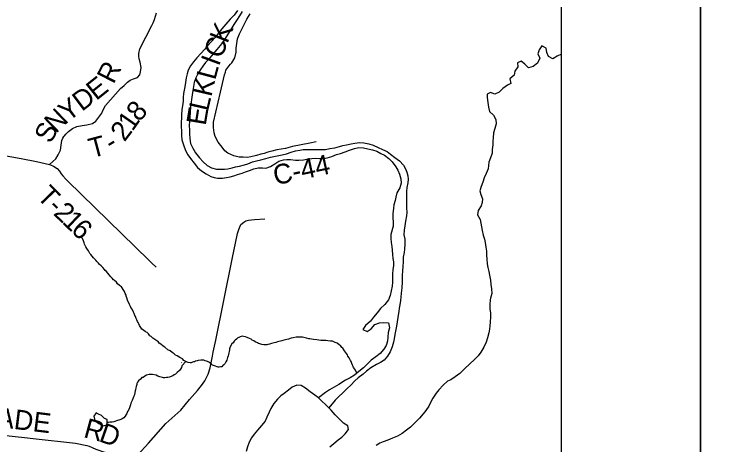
# Model space of a CAD drawing. Extents: x 0 to 39.3, y -3.9 to 22.
# Drawn here: x 7.125 to 9.15, y 17.777 to 19.017 of the extents above; entities that cross this region are included whole.
import ezdxf

# ---------------------------------------------------------------- set-up
doc = ezdxf.new("R2010")
doc.units = 0
for name, color, linetype in [('GM_X_Corporation', 7, 'Continuous'), ('GM_X_County_Road_Text', 7, 'Continuous'), ('GM_X_Major_Lake', 7, 'Continuous'), ('GM_X_Major_River', 7, 'Continuous'), ('GM_X_Minor_Lake', 7, 'Continuous'), ('GM_X_Minor_River', 7, 'Continuous'), ('GM_X_Township_Road', 7, 'Continuous'), ('GM_X_Township_Road_Text', 7, 'Continuous'), ('SH_Data', 7, 'Continuous'), ('SH_Text', 7, 'Continuous')]:
    doc.layers.add(name, color=color, linetype=linetype)

msp = doc.modelspace()

# ---------------------------------------------------------------- linework, layer by layer
at = {"layer": 'GM_X_Corporation'}
msp.add_lwpolyline([(8.7, 17.1372), (8.7, 20.7), (3.278, 20.7)], dxfattribs=at)
at = {"layer": 'GM_X_Major_Lake'}
msp.add_line((8.001, 17.9128), (8.0308, 17.8844), dxfattribs=at)
for points in [[(8.7, 18.9024), (8.6998, 18.902), (8.6875, 18.8962), (8.6749, 18.8891), (8.6624, 18.8958), (8.6584, 18.9073), (8.656, 18.9195), (8.6436, 18.9262), (8.6358, 18.9145), (8.6318, 18.9032), (8.638, 18.8909), (8.6314, 18.8766), (8.6187, 18.8669), (8.6053, 18.8629), (8.5945, 18.8734), (8.584, 18.8823), (8.5732, 18.8775), (8.5746, 18.8653), (8.5664, 18.8533), (8.5639, 18.8412), (8.552, 18.8311), (8.5548, 18.8181), (8.5445, 18.813), (8.5318, 18.8029), (8.521, 18.7925), (8.508, 18.7866), (8.4963, 18.7917), (8.4859, 18.787), (8.4862, 18.7775), (8.4882, 18.763), (8.4903, 18.7493), (8.4931, 18.7367), (8.5043, 18.7266), (8.511, 18.7139), (8.5119, 18.7014), (8.5086, 18.6881), (8.505, 18.6753), (8.5033, 18.6616), (8.5027, 18.6521), (8.5022, 18.6411), (8.5012, 18.6278), (8.5003, 18.6172), (8.4959, 18.6039), (8.4907, 18.5915), (8.4898, 18.582), (8.4893, 18.5717), (8.4834, 18.5581), (8.4775, 18.5457), (8.4735, 18.5332), (8.4691, 18.5215), (8.4651, 18.5083), (8.468, 18.4983), (8.4727, 18.4853), (8.4722, 18.4754), (8.469, 18.4652), (8.4604, 18.4521), (8.459, 18.4392), (8.466, 18.4257), (8.4682, 18.4158), (8.4699, 18.4048), (8.472, 18.3945), (8.4752, 18.3811), (8.4784, 18.3693), (8.4805, 18.3597), (8.483, 18.3468), (8.4843, 18.3353), (8.4845, 18.3247), (8.4855, 18.3117), (8.4864, 18.2988), (8.4885, 18.2881), (8.491, 18.2763)], [(8.491, 18.2763), (8.4931, 18.2656), (8.4955, 18.2519), (8.4972, 18.2393), (8.4993, 18.2267), (8.4994, 18.2127), (8.4958, 18.1994), (8.4946, 18.1949), (8.4936, 18.1812), (8.4938, 18.169), (8.4955, 18.1568), (8.4957, 18.1458), (8.4954, 18.1302), (8.4941, 18.1204), (8.4928, 18.1101), (8.4908, 18.0995), (8.4875, 18.0855), (8.4839, 18.0734), (8.4772, 18.0587), (8.4678, 18.0444), (8.4605, 18.0339), (8.4504, 18.0234), (8.4369, 18.0111), (8.4215, 17.9965), (8.4076, 17.9826), (8.3945, 17.9734), (8.3818, 17.9644), (8.3723, 17.9608), (8.3599, 17.9496), (8.3476, 17.9361), (8.3394, 17.9264), (8.3301, 17.9121), (8.3246, 17.9011), (8.3183, 17.8891), (8.3101, 17.8763), (8.302, 17.8665), (8.2912, 17.8538), (8.2784, 17.8407), (8.2657, 17.8284), (8.2545, 17.8202), (8.2414, 17.8097), (8.2284, 17.8027), (8.2143, 17.7965), (8.2001, 17.7914), (8.1875, 17.7863), (8.1775, 17.7819), (8.1672, 17.7752)], [(8.001, 17.9128), (7.9902, 17.9204), (7.9771, 17.9301), (7.9636, 17.9406), (7.9512, 17.9484), (7.9383, 17.949), (7.9249, 17.9431), (7.9145, 17.9349), (7.9026, 17.9256), (7.8926, 17.9182), (7.8829, 17.9088), (7.8728, 17.8965), (7.8635, 17.8818), (7.8587, 17.8712), (7.8528, 17.8572), (7.8473, 17.8459), (7.8372, 17.8328), (7.8252, 17.8197), (7.8163, 17.808), (7.8082, 17.7975), (7.8015, 17.7851), (7.7971, 17.7715), (7.7931, 17.7586)], [(8.0334, 17.7721), (8.045, 17.7818), (8.0577, 17.7915), (8.0677, 17.7993), (8.0777, 17.8094), (8.0878, 17.8218), (8.0853, 17.8325), (8.0732, 17.8395), (8.0613, 17.8511), (8.0493, 17.8639), (8.037, 17.877), (8.0308, 17.8844)]]:
    msp.add_lwpolyline(points, dxfattribs=at)
at = {"layer": 'GM_X_Major_River'}
msp.add_line((8.001, 17.9128), (8.0308, 17.8844), dxfattribs=at)
for points in [[(7.7676, 19.0273), (7.7583, 19.0146), (7.7471, 19.0026), (7.734, 18.988), (7.7224, 18.9752), (7.7119, 18.9617), (7.7037, 18.9505), (7.6917, 18.9377), (7.6817, 18.9261), (7.6735, 18.9164), (7.6623, 18.9036), (7.6507, 18.8913), (7.6414, 18.8796), (7.6329, 18.8688), (7.6262, 18.8556), (7.623, 18.845), (7.6202, 18.8344), (7.618, 18.8203), (7.6159, 18.8078), (7.6146, 18.7983), (7.613, 18.7885), (7.6116, 18.7771), (7.6111, 18.7665), (7.6097, 18.7536), (7.6073, 18.743), (7.6067, 18.7266), (7.6065, 18.7171), (7.606, 18.7073), (7.6058, 18.6951), (7.6066, 18.6791), (7.6068, 18.6677), (7.6082, 18.6559), (7.6125, 18.6406), (7.6187, 18.6249), (7.6253, 18.6123), (7.6331, 18.6015), (7.6428, 18.588), (7.6532, 18.5757), (7.6645, 18.566), (7.6776, 18.5578), (7.6908, 18.55), (7.7006, 18.5468), (7.7101, 18.5455), (7.7245, 18.5456), (7.736, 18.5473), (7.7466, 18.5494), (7.7569, 18.5523), (7.768, 18.5552), (7.781, 18.5595), (7.7913, 18.5631), (7.802, 18.5675), (7.8154, 18.5719), (7.8276, 18.5751), (7.8401, 18.5749), (7.8496, 18.5743), (7.8626, 18.5783), (7.8752, 18.5865), (7.8871, 18.5939), (7.9001, 18.5982), (7.91, 18.5992), (7.9203, 18.5986), (7.9347, 18.5973), (7.9446, 18.5967), (7.9575, 18.598), (7.967, 18.5994), (7.9815, 18.6022), (7.9937, 18.6027), (8.0039, 18.6022), (8.0168, 18.602)], [(7.7813, 19.0244), (7.7739, 19.0128), (7.7649, 18.9985), (7.7575, 18.9876), (7.7513, 18.9774), (7.7349, 18.9518), (7.7275, 18.9398), (7.7182, 18.9274), (7.7081, 18.9158), (7.698, 18.903), (7.6887, 18.8918), (7.6763, 18.8783), (7.6686, 18.8674), (7.6612, 18.8576), (7.6538, 18.8452), (7.6483, 18.8339), (7.6435, 18.8207), (7.641, 18.8089), (7.6393, 18.7979), (7.6372, 18.7851), (7.6329, 18.7509), (7.6319, 18.7353), (7.6305, 18.7205), (7.6299, 18.7091), (7.6293, 18.6962), (7.6295, 18.6841), (7.6301, 18.6726), (7.631, 18.6597), (7.6331, 18.6448), (7.6393, 18.6318), (7.6474, 18.6176), (7.659, 18.6037), (7.6694, 18.5921), (7.6803, 18.5817), (7.6935, 18.5746), (7.7075, 18.5714), (7.7204, 18.5708), (7.7303, 18.571), (7.7398, 18.572), (7.7524, 18.5748), (7.7619, 18.5773), (7.7741, 18.5794), (7.7882, 18.5833), (7.7978, 18.5866), (7.8111, 18.5921), (7.8222, 18.5949), (7.8355, 18.5978), (7.8493, 18.6017), (7.8626, 18.6053), (7.8866, 18.6102), (7.8966, 18.6127), (7.9091, 18.6156), (7.9225, 18.6199), (7.9344, 18.6239), (7.9477, 18.6259), (7.9572, 18.6273), (7.972, 18.6274), (7.9815, 18.6273), (7.9941, 18.6278), (8.007, 18.6272), (8.0207, 18.6278), (8.0336, 18.6302), (8.0477, 18.6326), (8.0611, 18.6366), (8.0706, 18.6391), (8.0813, 18.6412), (8.0946, 18.6437), (8.106, 18.6454), (8.1186, 18.6474), (8.1311, 18.6472)], [(8.1311, 18.6472), (8.1455, 18.644), (8.1587, 18.6399), (8.1723, 18.6332), (8.1851, 18.6281), (8.1983, 18.6218), (8.2081, 18.6144), (8.2205, 18.6047), (8.234, 18.5953), (8.2452, 18.583), (8.2511, 18.5722), (8.2548, 18.5627), (8.2576, 18.552), (8.2594, 18.5421), (8.258, 18.5315), (8.2555, 18.5178), (8.2546, 18.5072), (8.2544, 18.4943), (8.2546, 18.4844), (8.2542, 18.46), (8.2548, 18.4467), (8.2546, 18.4365), (8.2517, 18.4217), (8.2492, 18.408), (8.2475, 18.3951), (8.2469, 18.3818), (8.249, 18.3693), (8.2499, 18.3548), (8.2485, 18.3408), (8.2472, 18.3313), (8.2451, 18.318), (8.2445, 18.3043), (8.2435, 18.2907), (8.2426, 18.2781), (8.2416, 18.2652), (8.2422, 18.2557), (8.242, 18.2462), (8.2406, 18.2299), (8.2392, 18.2143), (8.2383, 18.2029), (8.237, 18.1927), (8.2349, 18.1805), (8.2332, 18.1711), (8.2319, 18.1616), (8.2302, 18.151), (8.226, 18.1252), (8.2243, 18.1142), (8.2227, 18.1047), (8.2206, 18.0949), (8.2185, 18.0831), (8.2164, 18.0733), (8.2128, 18.0596), (8.2076, 18.0449), (8.1991, 18.0332), (8.1898, 18.0216), (8.1794, 18.0146), (8.1679, 18.0083), (8.1514, 17.9987), (8.1387, 17.9894), (8.1291, 17.9812), (8.1156, 17.9704), (8.106, 17.9622), (8.0936, 17.9494), (8.0832, 17.9401), (8.0705, 17.9266), (8.0608, 17.9177), (8.0489, 17.9065), (8.0308, 17.8844)], [(8.0168, 18.602), (8.0263, 18.6033), (8.0393, 18.6077), (8.0527, 18.6128), (8.0645, 18.616), (8.0779, 18.6207), (8.0905, 18.6255), (8.1043, 18.6306), (8.1172, 18.633), (8.1305, 18.632), (8.1434, 18.6299), (8.1566, 18.627), (8.1687, 18.6227), (8.1808, 18.6164), (8.1906, 18.6117), (8.203, 18.6016), (8.2127, 18.5919), (8.2238, 18.578), (8.229, 18.5681), (8.2345, 18.5562), (8.2377, 18.5432), (8.2387, 18.5303), (8.2354, 18.5174), (8.2264, 18.5031), (8.2232, 18.4906), (8.2215, 18.4804), (8.2179, 18.4682), (8.2166, 18.4584), (8.2152, 18.4421), (8.215, 18.4322), (8.2156, 18.4173), (8.2154, 18.4067), (8.2089, 18.3825), (8.2091, 18.3711), (8.2104, 18.3596), (8.2122, 18.3486), (8.2131, 18.3383), (8.2144, 18.3254), (8.215, 18.3139), (8.2164, 18.3044), (8.217, 18.2938), (8.2152, 18.2809), (8.2143, 18.2695), (8.2141, 18.26), (8.2143, 18.2459), (8.2126, 18.2341), (8.2101, 18.2205), (8.2068, 18.2069), (8.2028, 18.1948), (8.192, 18.1813), (8.1796, 18.1697), (8.1703, 18.1573), (8.1595, 18.1453), (8.1502, 18.1337), (8.1363, 18.1206), (8.1285, 18.1097), (8.1406, 18.1034), (8.1525, 18.1116), (8.1633, 18.1239), (8.1763, 18.1283), (8.1885, 18.1292), (8.2021, 18.1286), (8.205, 18.1145), (8.2017, 18.1013), (8.2007, 18.0876), (8.1998, 18.0758), (8.1954, 18.063), (8.1891, 18.0528), (8.1783, 18.0404), (8.1656, 18.0308), (8.1529, 18.0211), (8.1398, 18.0087), (8.1302, 17.9994), (8.1171, 17.989), (8.1047, 17.9778), (8.0917, 17.9704), (8.0783, 17.9641), (8.0591, 17.9515), (8.0461, 17.9434), (8.033, 17.9356), (8.0211, 17.9278), (8.001, 17.9128)]]:
    msp.add_lwpolyline(points, dxfattribs=at)
at = {"layer": 'GM_X_Minor_Lake'}
for points in [[(7.3927, 17.842), (7.3931, 17.8502), (7.3852, 17.8537), (7.3766, 17.8619), (7.3683, 17.8662), (7.3615, 17.8693), (7.3549, 17.86), (7.3577, 17.8474), (7.369, 17.8392)], [(7.369, 17.8392), (7.3826, 17.8321), (7.3921, 17.8354), (7.3927, 17.842)]]:
    msp.add_lwpolyline(points, dxfattribs=at)
at = {"layer": 'GM_X_Minor_River'}
for points in [[(7.6748, 18.0197), (7.6706, 18.0209), (7.6661, 18.0214), (7.6626, 18.021), (7.655, 18.02), (7.6516, 18.0193), (7.6474, 18.0183), (7.6443, 18.0168), (7.6413, 18.0161), (7.6382, 18.015), (7.6348, 18.0139), (7.6317, 18.014), (7.626, 18.0148), (7.6226, 18.0157), (7.6188, 18.0172), (7.6132, 18.0204), (7.6095, 18.0246), (7.6061, 18.0274), (7.6016, 18.0293), (7.5944, 18.034), (7.5895, 18.036), (7.5858, 18.0395), (7.5797, 18.0434), (7.5737, 18.0481), (7.5677, 18.0512), (7.5591, 18.059), (7.5538, 18.0618), (7.5475, 18.0676), (7.5429, 18.0699), (7.5392, 18.0746), (7.5358, 18.0773), (7.5328, 18.0789), (7.5276, 18.0828), (7.5246, 18.0847), (7.5197, 18.0894), (7.5159, 18.0913), (7.5115, 18.0971), (7.5077, 18.1006), (7.5032, 18.103), (7.4972, 18.1076), (7.4927, 18.1104), (7.4893, 18.1154), (7.486, 18.1211), (7.4838, 18.1254), (7.4816, 18.1292), (7.4801, 18.1323), (7.4783, 18.1373), (7.4765, 18.1411), (7.4747, 18.1468), (7.4721, 18.1499), (7.4703, 18.156), (7.4688, 18.1591), (7.4647, 18.1679), (7.4614, 18.1729), (7.4603, 18.176), (7.4574, 18.1817), (7.4515, 18.194), (7.4497, 18.2009), (7.4475, 18.2051), (7.4472, 18.2082), (7.4446, 18.2135), (7.4424, 18.2189), (7.4413, 18.222), (7.4343, 18.2324), (7.4286, 18.2363), (7.423, 18.2413), (7.4193, 18.2459), (7.4144, 18.2502), (7.4107, 18.2526), (7.4073, 18.2568), (7.4032, 18.2614), (7.3984, 18.2672), (7.3946, 18.2715), (7.3905, 18.2769), (7.3872, 18.2792), (7.3853, 18.2823), (7.3808, 18.2877), (7.3756, 18.2931), (7.3711, 18.297), (7.3678, 18.3009), (7.3629, 18.3055), (7.3599, 18.309), (7.3569, 18.3121), (7.3536, 18.3159), (7.3495, 18.3206), (7.3461, 18.3252), (7.3428, 18.3283), (7.3387, 18.3356), (7.3343, 18.3429), (7.3317, 18.3475), (7.3298, 18.3513), (7.3272, 18.3556), (7.3269, 18.3586), (7.3247, 18.3644), (7.3207, 18.3736)], [(8.1112, 17.9836), (8.1077, 17.992), (8.1055, 17.995), (8.1018, 17.9997), (8.1003, 18.0031), (8.0985, 18.0073), (8.097, 18.0112), (8.0948, 18.0173), (8.093, 18.0204), (8.0893, 18.0284), (8.0856, 18.0327), (8.0841, 18.0365), (8.0789, 18.0446), (8.0756, 18.0477), (8.0711, 18.0554), (8.0682, 18.0581), (8.0641, 18.0635), (8.0607, 18.0654), (8.0547, 18.0705), (8.0486, 18.0725), (8.0415, 18.0757), (8.0358, 18.0761), (8.0282, 18.077), (8.0225, 18.0775), (8.0141, 18.0777), (8.0073, 18.0782), (8.0016, 18.079), (7.9963, 18.0795), (7.9868, 18.0808), (7.9811, 18.0813), (7.9758, 18.0825), (7.9728, 18.0829), (7.9667, 18.085), (7.9622, 18.0858), (7.9546, 18.0875), (7.9493, 18.0879), (7.9413, 18.0873), (7.9367, 18.0874), (7.9283, 18.0856), (7.9226, 18.085), (7.9142, 18.0821), (7.9096, 18.081), (7.9024, 18.0785), (7.8985, 18.0778), (7.8951, 18.0771), (7.8921, 18.0764), (7.8871, 18.0749), (7.8833, 18.0739), (7.8787, 18.0724), (7.8733, 18.0714), (7.8661, 18.0692), (7.8603, 18.0674), (7.855, 18.066), (7.852, 18.0657), (7.8436, 18.0654), (7.8383, 18.0667), (7.8326, 18.0679), (7.8281, 18.0691), (7.825, 18.0707), (7.8186, 18.0742), (7.8145, 18.0766), (7.8104, 18.0786), (7.807, 18.0813), (7.8021, 18.0833), (7.796, 18.0868), (7.7911, 18.0884), (7.7851, 18.0897), (7.7813, 18.0901), (7.7752, 18.0887), (7.7721, 18.0868), (7.7686, 18.0854), (7.7655, 18.082), (7.7609, 18.0787), (7.7582, 18.0757), (7.7551, 18.0712), (7.752, 18.0678), (7.7477, 18.0614), (7.7461, 18.0572), (7.7449, 18.0538), (7.7449, 18.0508), (7.7416, 18.0372), (7.7408, 18.0334), (7.7392, 18.0288), (7.7368, 18.0217), (7.734, 18.016), (7.7317, 18.0111), (7.7286, 18.0077), (7.7255, 18.0055), (7.7228, 18.0025), (7.719, 18.0018), (7.7155, 18.0011), (7.7125, 18.0012), (7.7095, 18.002), (7.7045, 18.0036), (7.6962, 18.0071), (7.6932, 18.0099), (7.688, 18.0138), (7.685, 18.015), (7.6816, 18.0173), (7.6785, 18.0181), (7.6748, 18.0197)], [(7.6182, 18.0171), (7.6188, 18.0172), (7.6076, 18.0045), (7.6064, 18.0003), (7.604, 17.9951), (7.6009, 17.9913), (7.5947, 17.9853), (7.5893, 17.9809), (7.5855, 17.979), (7.582, 17.9764), (7.579, 17.9753), (7.5721, 17.9724), (7.5679, 17.9717), (7.5633, 17.9711), (7.5584, 17.9708), (7.555, 17.9708), (7.5519, 17.9713), (7.5444, 17.9733), (7.5383, 17.9753), (7.5338, 17.9777), (7.5232, 17.9801), (7.5175, 17.9802), (7.5133, 17.9799), (7.5095, 17.9792), (7.5064, 17.9781), (7.5014, 17.9756), (7.496, 17.9718), (7.493, 17.9711), (7.4887, 17.9667), (7.4833, 17.9614), (7.4798, 17.9577), (7.4786, 17.9543), (7.4786, 17.9512), (7.4766, 17.9456), (7.4754, 17.9418), (7.4742, 17.9361), (7.4733, 17.9327), (7.4725, 17.9281), (7.4712, 17.9217), (7.4697, 17.9175), (7.4677, 17.9126), (7.4645, 17.9051), (7.4625, 17.9009), (7.4613, 17.8979), (7.4597, 17.893), (7.4589, 17.89), (7.4569, 17.8839), (7.4542, 17.8775), (7.4518, 17.8737), (7.4502, 17.8707), (7.449, 17.8677), (7.4471, 17.8647), (7.4447, 17.8602), (7.4412, 17.8556), (7.4362, 17.8523), (7.4324, 17.8501), (7.4267, 17.8483), (7.4228, 17.8472), (7.4125, 17.844), (7.4068, 17.8429), (7.4007, 17.8423), (7.3969, 17.842), (7.3927, 17.842)], [(7.6072, 18.014), (7.6076, 18.0141)]]:
    msp.add_lwpolyline(points, dxfattribs=at)
at = {"layer": 'GM_X_Township_Road'}
msp.add_line((7.5202, 18.3018), (7.5337, 18.2894), dxfattribs=at)
for points in [[(7.27, 18.6674), (7.2739, 18.6716), (7.2819, 18.6799), (7.2934, 18.6881), (7.3051, 18.6936), (7.3211, 18.6963), (7.3342, 18.6983), (7.3504, 18.7029), (7.3604, 18.7094), (7.3774, 18.7319), (7.3804, 18.7402), (7.3884, 18.7545), (7.4313, 18.8029), (7.4415, 18.8122), (7.4511, 18.8216), (7.4595, 18.8271), (7.4689, 18.831), (7.4797, 18.8352), (7.4865, 18.8422), (7.4886, 18.8508), (7.4911, 18.8636), (7.4879, 18.8786), (7.4852, 18.889), (7.4844, 18.8964), (7.4844, 18.9038), (7.4871, 18.9174), (7.521, 18.9844), (7.5254, 18.9926), (7.529, 19.0016), (7.5345, 19.0208)], [(7.9947, 18.6497), (7.9758, 18.646), (7.9259, 18.6363), (7.9058, 18.6309), (7.8807, 18.6267), (7.8664, 18.6225), (7.8551, 18.6204), (7.8448, 18.6166), (7.8347, 18.6139), (7.8222, 18.6099), (7.8062, 18.6068), (7.7955, 18.6049), (7.7842, 18.6051), (7.7729, 18.6057), (7.7578, 18.6095), (7.7488, 18.6133), (7.74, 18.617), (7.7318, 18.6235), (7.7234, 18.634), (7.7125, 18.6489), (7.7041, 18.6646), (7.7012, 18.6755), (7.6997, 18.6829), (7.6989, 18.6906), (7.6991, 18.7059), (7.7187, 18.7929), (7.7307, 18.8421), (7.7331, 18.8504), (7.7347, 18.8562), (7.7429, 18.8673), (7.7474, 18.8733), (7.7516, 18.8774), (7.76, 18.8913), (7.7641, 18.9077), (7.7645, 18.9194), (7.766, 18.9332), (7.7681, 18.9463), (7.774, 18.961), (7.7866, 18.9859), (7.795, 19.0024), (7.804, 19.018)], [(7.2273, 18.5843), (7.2362, 18.5929), (7.2452, 18.6006), (7.2523, 18.6121), (7.2581, 18.626), (7.2605, 18.6404), (7.2624, 18.6533), (7.2649, 18.6604), (7.2681, 18.6653), (7.2687, 18.666), (7.27, 18.6674)], [(7.0123, 18.6254), (7.0747, 18.6141), (7.1456, 18.6021), (7.1894, 18.5933), (7.2273, 18.5843), (7.2361, 18.5811)], [(7.2361, 18.5811), (7.2388, 18.5801), (7.2492, 18.573), (7.2558, 18.5653), (7.2605, 18.5575), (7.2656, 18.5515), (7.2737, 18.5423), (7.2801, 18.5367), (7.5128, 18.3087), (7.5202, 18.3018)], [(7.4497, 17.7142), (7.5114, 17.7824), (7.5621, 17.8388), (7.6053, 17.8774), (7.6301, 17.9077), (7.6529, 17.9336), (7.6641, 17.9487), (7.6735, 17.9616), (7.6835, 17.9807), (7.6889, 17.9992), (7.692, 18.0137), (7.696, 18.0326), (7.6983, 18.0442), (7.7057, 18.0787), (7.7522, 18.3123), (7.7681, 18.3858), (7.7718, 18.3972), (7.7773, 18.4121), (7.786, 18.4183), (7.7915, 18.4223), (7.7998, 18.4246), (7.8173, 18.4262), (7.8466, 18.428)], [(6.9501, 17.8209), (7.1548, 17.7982), (7.1802, 17.7959), (7.3014, 17.7825), (7.3342, 17.7757), (7.341, 17.7736), (7.35, 17.7696), (7.3605, 17.7651), (7.3687, 17.7619), (7.3792, 17.7582), (7.3924, 17.7544), (7.4026, 17.7515), (7.4127, 17.7482)]]:
    msp.add_lwpolyline(points, dxfattribs=at)
at = {"layer": 'SH_Data'}
msp.add_lwpolyline([(1.9, 21.1), (9.1, 21.1), (9.1, 13.9), (1.9, 13.9)], close=True, dxfattribs=at)
at = {"layer": 'SH_Text'}
msp.add_lwpolyline([(9.1, 21.1), (11.7047, 21.1), (11.7047, 13.9), (9.1, 13.9)], close=True, dxfattribs=at)

# ---------------------------------------------------------------- texts
at = {"layer": 'GM_X_County_Road_Text'}
for s, height, rotation, p in [('K', 0.0568, 68.2595, (7.7385, 18.9304)), ('C', 0.0568, 69.5417, (7.7223, 18.887)), ('I', 0.0568, 69.8962, (7.7143, 18.8652)), ('L', 0.0568, 75.0147, (7.7037, 18.8254)), ('K', 0.0568, 76.9259, (7.6925, 18.7772)), ('L', 0.0568, 77.0635, (7.683, 18.7358)), ('E', 0.0568, 80.6765, (7.6763, 18.6948)), ('C-44', 0.05682, 12.0424, (7.8771, 18.5245))]:
    msp.add_text(s, height=height, rotation=rotation, dxfattribs=at).set_placement(p)
at = {"layer": 'GM_X_Township_Road_Text'}
for s, height, rotation, p in [('R', 0.0568, 63.123, (7.4112, 18.8138)), ('E', 0.0568, 38.6303, (7.3614, 18.7668)), ('D', 0.0568, 36.8014, (7.3198, 18.7356)), ('Y', 0.0568, 36.9836, (7.2799, 18.7056)), ('8', 0.0568, 47.5509, (7.4843, 18.7048)), ('N', 0.0568, 43.8485, (7.2452, 18.6721)), ('1', 0.0568, 55.1201, (7.4655, 18.6777)), ('S', 0.0568, 62.5659, (7.2305, 18.642)), ('2', 0.0568, 52.6899, (7.4427, 18.6477)), ('T', 0.0568, 14.848, (7.3483, 18.6024)), ('-', 0.0568, 31.2083, (7.4056, 18.6202)), ('T', 0.0568, 314.0423, (7.1882, 18.4902)), ('-', 0.0568, 315.4272, (7.2188, 18.4586)), ('2', 0.0568, 315.752, (7.2357, 18.4419)), ('1', 0.0568, 315.8995, (7.2609, 18.4174)), ('6', 0.0568, 315.9342, (7.2861, 18.393)), ('SLADE', 0.05682, 353.0055, (6.98, 17.8411)), ('R', 0.0568, 344.877, (7.3223, 17.8003)), ('D', 0.0568, 340.5858, (7.3663, 17.7885))]:
    msp.add_text(s, height=height, rotation=rotation, dxfattribs=at).set_placement(p)

doc.saveas('drawing.dxf')
